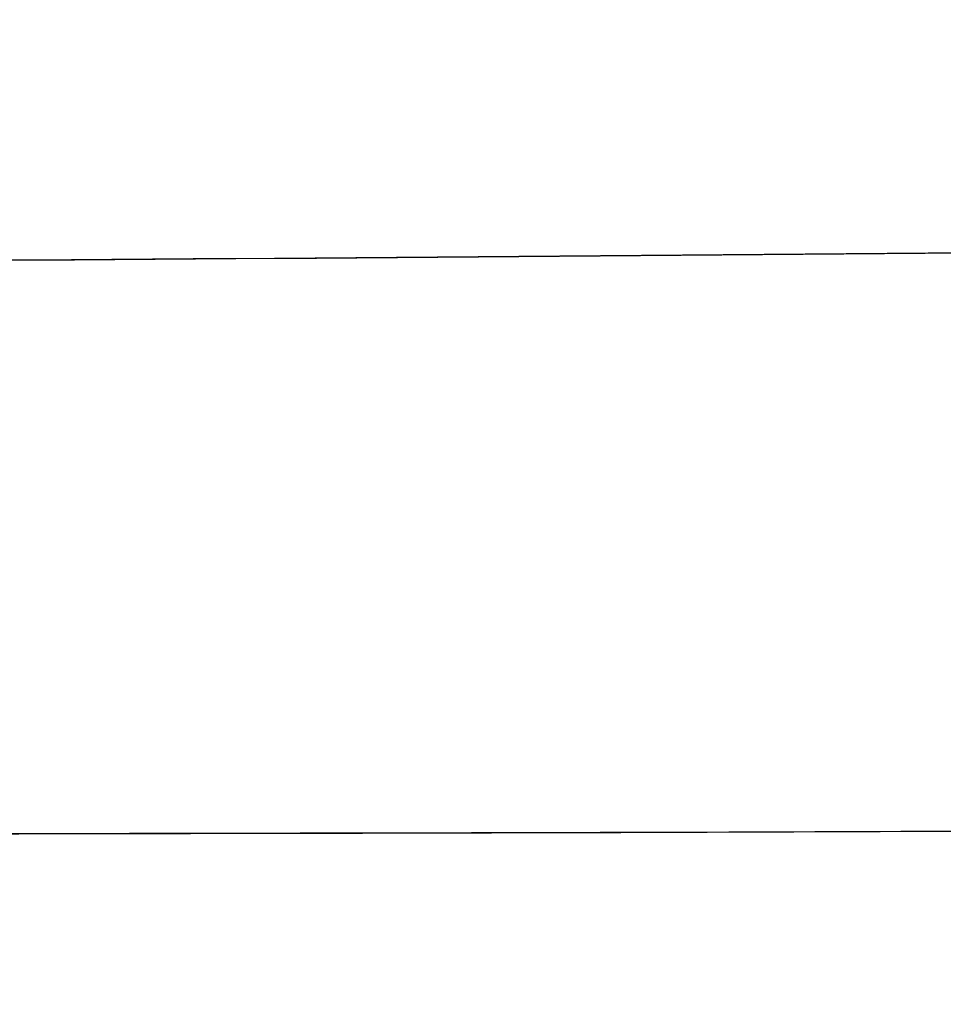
# Model space of a CAD drawing. Header units: millimetres. Extents: x 60 to 680, y -382 to -238.
# Tile 607 of 656: x 90.701 to 91.612, y -275.96 to -274.989. Entities that reach past the tile are written whole.
import ezdxf

# ---------------------------------------------------------------- set-up
doc = ezdxf.new("R2010")
doc.units = ezdxf.units.MM
doc.layers.add('Predeterminada', color=7, linetype='Continuous', true_color=0x000000)

msp = doc.modelspace()

# ---------------------------------------------------------------- linework, layer by layer
at = {"layer": 'Predeterminada'}
for points in [[(72.44068, -275.26389, 486.10029), (72.43534, -275.32893, 484.2854), (72.78413, -275.39762, 480.65569), (74.36269, -275.37796, 475.4203), (76.93554, -275.3091, 470.59535), (80.40256, -275.25362, 466.36624), (84.62959, -275.23788, 462.89551), (89.45346, -275.23981, 460.3165), (94.68833, -275.19543, 458.72846), (98.31788, -275.08014, 458.37072), (100.13272, -274.98879, 458.37089)], [(100.17918, -274.98879, 883.8297), (98.36832, -275.08014, 883.82987), (94.74905, -275.19543, 883.47212), (89.54146, -275.23981, 881.88409), (84.76109, -275.23788, 879.30507), (80.59822, -275.25362, 875.83434), (77.21877, -275.3091, 871.60523), (74.75625, -275.37796, 866.78028), (73.30648, -275.39762, 861.54489), (73.05063, -275.32893, 857.91518), (73.10247, -275.26389, 856.10029)], [(71.04287, -275.86195, 486.10029), (71.03724, -275.9221, 484.1939), (71.40366, -275.97621, 480.3812), (73.06205, -275.92853, 474.88187), (75.76492, -275.83651, 469.81368), (79.40704, -275.77282, 465.37136), (83.84745, -275.76845, 461.72565), (88.9147, -275.79811, 459.01662), (94.4136, -275.78778, 457.34852), (98.22618, -275.69095, 456.97274), (100.13253, -275.60594, 456.97292)], [(100.16944, -275.60594, 885.22766), (98.26641, -275.69095, 885.22784), (94.46269, -275.78778, 884.85206), (88.98884, -275.79811, 883.18397), (83.9634, -275.76845, 880.47493), (79.58687, -275.77282, 876.82922), (76.03392, -275.83651, 872.38691), (73.44516, -275.92853, 867.31871), (71.9214, -275.97621, 861.81938), (71.65279, -275.9221, 858.00668), (71.70747, -275.86195, 856.10029)]]:
    msp.add_open_spline(points, degree=3, dxfattribs=at)

doc.saveas('drawing.dxf')
